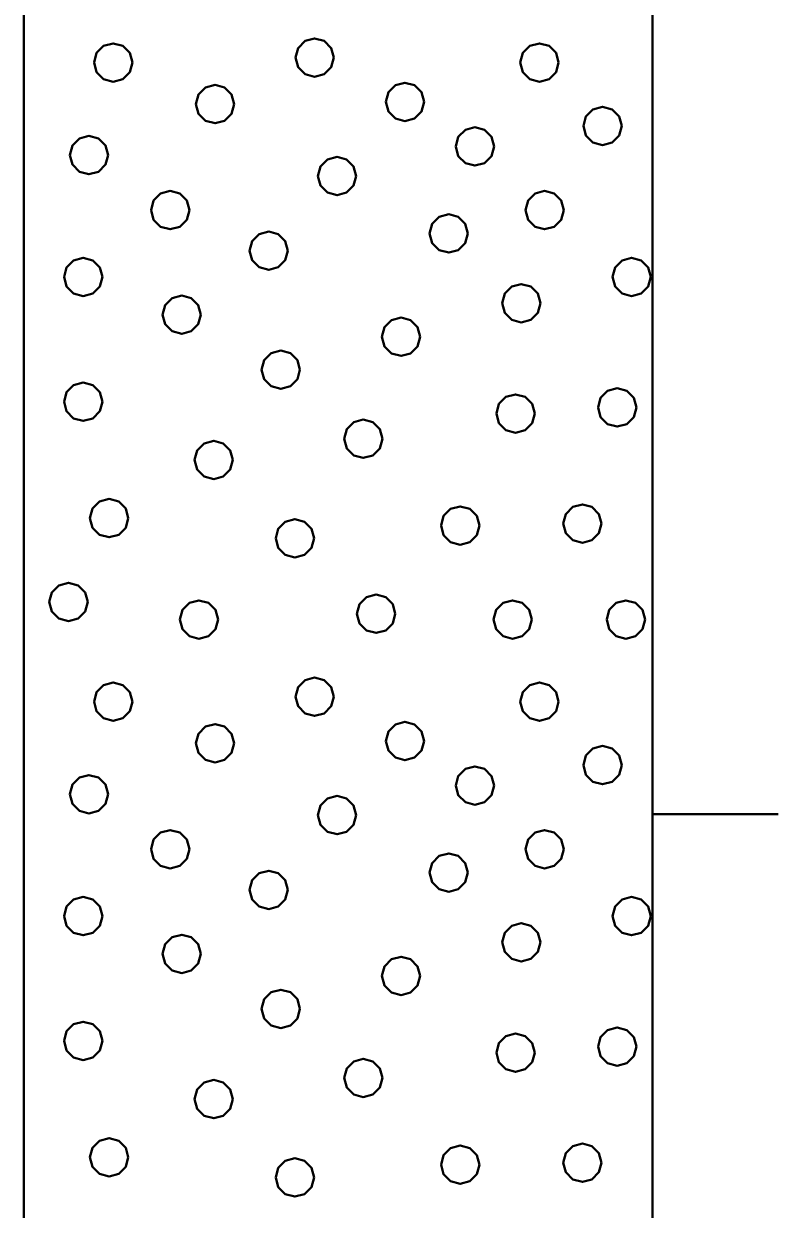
# Model space of a CAD drawing. Extents: x -582 to 653, y -817 to -3.
# Drawn here: x -541.672 to -538.672, y -246.578 to -241.866 of the extents above; entities that cross this region are included whole.
import ezdxf

# ---------------------------------------------------------------- set-up
doc = ezdxf.new("R2010")
doc.units = 0
doc.header["$LTSCALE"] = 0.4
doc.layers.add('27', color=7, linetype='Continuous', lineweight=40)

msp = doc.modelspace()

# ---------------------------------------------------------------- linework, layer by layer
at = {"layer": '27'}
msp.add_line((-538.6718, -245.008), (-539.1718, -245.008), dxfattribs=at)
for points in [[(-541.6718, -241.808), (-539.1718, -241.808), (-539.1718, -249.508), (-541.6718, -249.508)], [(-540.439, -242.0011), (-540.4492, -241.963), (-540.4771, -241.9351), (-540.5152, -241.9249), (-540.5533, -241.9351), (-540.5812, -241.963), (-540.5914, -242.0011), (-540.5812, -242.0392), (-540.5533, -242.0671), (-540.5152, -242.0773), (-540.4771, -242.0671), (-540.4492, -242.0392)], [(-541.2399, -242.0207), (-541.2502, -241.9826), (-541.278, -241.9547), (-541.3161, -241.9445), (-541.3542, -241.9547), (-541.3821, -241.9826), (-541.3923, -242.0207), (-541.3821, -242.0588), (-541.3542, -242.0867), (-541.3161, -242.0969), (-541.278, -242.0867), (-541.2502, -242.0588)], [(-539.5453, -242.0207), (-539.5555, -241.9826), (-539.5834, -241.9548), (-539.6215, -241.9445), (-539.6596, -241.9548), (-539.6875, -241.9826), (-539.6977, -242.0207), (-539.6875, -242.0588), (-539.6596, -242.0867), (-539.6215, -242.0969), (-539.5834, -242.0867), (-539.5555, -242.0588)], [(-540.835, -242.186), (-540.8452, -242.1479), (-540.8731, -242.12), (-540.9112, -242.1098), (-540.9493, -242.12), (-540.9772, -242.1479), (-540.9874, -242.186), (-540.9772, -242.2241), (-540.9493, -242.2519), (-540.9112, -242.2622), (-540.8731, -242.2519), (-540.8452, -242.2241)], [(-540.0799, -242.177), (-540.0901, -242.1389), (-540.118, -242.111), (-540.1561, -242.1008), (-540.1942, -242.111), (-540.2221, -242.1389), (-540.2323, -242.177), (-540.2221, -242.2151), (-540.1942, -242.243), (-540.1561, -242.2532), (-540.118, -242.243), (-540.0901, -242.2151)], [(-539.2945, -242.2728), (-539.3047, -242.2347), (-539.3326, -242.2069), (-539.3707, -242.1966), (-539.4088, -242.2069), (-539.4366, -242.2347), (-539.4469, -242.2728), (-539.4366, -242.3109), (-539.4088, -242.3388), (-539.3707, -242.349), (-539.3326, -242.3388), (-539.3047, -242.3109)], [(-541.3361, -242.3885), (-541.3463, -242.3504), (-541.3742, -242.3225), (-541.4123, -242.3123), (-541.4504, -242.3225), (-541.4783, -242.3504), (-541.4885, -242.3885), (-541.4783, -242.4266), (-541.4504, -242.4545), (-541.4123, -242.4647), (-541.3742, -242.4545), (-541.3463, -242.4266)], [(-539.8017, -242.3542), (-539.8119, -242.3161), (-539.8398, -242.2882), (-539.8779, -242.278), (-539.916, -242.2882), (-539.9439, -242.3161), (-539.9541, -242.3542), (-539.9439, -242.3923), (-539.916, -242.4202), (-539.8779, -242.4304), (-539.8398, -242.4202), (-539.8119, -242.3923)], [(-540.35, -242.4717), (-540.3602, -242.4336), (-540.3881, -242.4057), (-540.4262, -242.3955), (-540.4643, -242.4057), (-540.4922, -242.4336), (-540.5024, -242.4717), (-540.4922, -242.5098), (-540.4643, -242.5377), (-540.4262, -242.5479), (-540.3881, -242.5377), (-540.3602, -242.5098)], [(-541.0132, -242.6072), (-541.0234, -242.5691), (-541.0513, -242.5412), (-541.0894, -242.531), (-541.1275, -242.5412), (-541.1554, -242.5691), (-541.1656, -242.6072), (-541.1554, -242.6453), (-541.1275, -242.6732), (-541.0894, -242.6834), (-541.0513, -242.6732), (-541.0234, -242.6453)], [(-539.5246, -242.6072), (-539.5348, -242.5691), (-539.5627, -242.5412), (-539.6008, -242.531), (-539.6389, -242.5412), (-539.6667, -242.5691), (-539.677, -242.6072), (-539.6667, -242.6453), (-539.6389, -242.6732), (-539.6008, -242.6834), (-539.5627, -242.6732), (-539.5348, -242.6453)], [(-539.9059, -242.7), (-539.9161, -242.6619), (-539.944, -242.634), (-539.9821, -242.6238), (-540.0202, -242.634), (-540.0481, -242.6619), (-540.0583, -242.7), (-540.0481, -242.7381), (-540.0202, -242.766), (-539.9821, -242.7762), (-539.944, -242.766), (-539.9161, -242.7381)], [(-540.6217, -242.7686), (-540.6319, -242.7305), (-540.6598, -242.7027), (-540.6979, -242.6924), (-540.736, -242.7027), (-540.7638, -242.7305), (-540.7741, -242.7686), (-540.7638, -242.8067), (-540.736, -242.8346), (-540.6979, -242.8448), (-540.6598, -242.8346), (-540.6319, -242.8067)], [(-541.359, -242.8729), (-541.3692, -242.8348), (-541.3971, -242.8069), (-541.4352, -242.7967), (-541.4733, -242.8069), (-541.5012, -242.8348), (-541.5114, -242.8729), (-541.5012, -242.911), (-541.4733, -242.9389), (-541.4352, -242.9491), (-541.3971, -242.9389), (-541.3692, -242.911)], [(-539.1788, -242.8729), (-539.189, -242.8348), (-539.2169, -242.8069), (-539.255, -242.7967), (-539.2931, -242.8069), (-539.321, -242.8348), (-539.3312, -242.8729), (-539.321, -242.911), (-539.2931, -242.9389), (-539.255, -242.9491), (-539.2169, -242.9389), (-539.189, -242.911)], [(-539.6174, -242.9771), (-539.6276, -242.939), (-539.6555, -242.9111), (-539.6936, -242.9009), (-539.7317, -242.9111), (-539.7595, -242.939), (-539.7698, -242.9771), (-539.7595, -243.0152), (-539.7317, -243.0431), (-539.6936, -243.0533), (-539.6555, -243.0431), (-539.6276, -243.0152)], [(-540.9674, -243.0229), (-540.9777, -242.9848), (-541.0055, -242.9569), (-541.0436, -242.9467), (-541.0817, -242.9569), (-541.1096, -242.9848), (-541.1198, -243.0229), (-541.1096, -243.061), (-541.0817, -243.0889), (-541.0436, -243.0991), (-541.0055, -243.0889), (-540.9777, -243.061)], [(-540.0954, -243.1106), (-540.1056, -243.0725), (-540.1335, -243.0446), (-540.1716, -243.0344), (-540.2097, -243.0446), (-540.2375, -243.0725), (-540.2478, -243.1106), (-540.2375, -243.1487), (-540.2097, -243.1766), (-540.1716, -243.1868), (-540.1335, -243.1766), (-540.1056, -243.1487)], [(-540.5734, -243.2416), (-540.5836, -243.2035), (-540.6115, -243.1756), (-540.6496, -243.1654), (-540.6877, -243.1756), (-540.7155, -243.2035), (-540.7258, -243.2416), (-540.7155, -243.2797), (-540.6877, -243.3075), (-540.6496, -243.3178), (-540.6115, -243.3075), (-540.5836, -243.2797)], [(-541.359, -243.3687), (-541.3692, -243.3306), (-541.3971, -243.3027), (-541.4352, -243.2925), (-541.4733, -243.3027), (-541.5012, -243.3306), (-541.5114, -243.3687), (-541.5012, -243.4068), (-541.4733, -243.4347), (-541.4352, -243.4449), (-541.3971, -243.4347), (-541.3692, -243.4068)], [(-539.6402, -243.4157), (-539.6504, -243.3776), (-539.6783, -243.3497), (-539.7164, -243.3395), (-539.7545, -243.3497), (-539.7824, -243.3776), (-539.7926, -243.4157), (-539.7824, -243.4538), (-539.7545, -243.4817), (-539.7164, -243.4919), (-539.6783, -243.4817), (-539.6504, -243.4538)], [(-539.236, -243.3916), (-539.2462, -243.3535), (-539.2741, -243.3256), (-539.3122, -243.3154), (-539.3503, -243.3256), (-539.3782, -243.3535), (-539.3884, -243.3916), (-539.3782, -243.4297), (-539.3503, -243.4576), (-539.3122, -243.4678), (-539.2741, -243.4576), (-539.2462, -243.4297)], [(-540.2454, -243.5161), (-540.2556, -243.478), (-540.2835, -243.4502), (-540.3216, -243.4399), (-540.3597, -243.4502), (-540.3876, -243.478), (-540.3978, -243.5161), (-540.3876, -243.5542), (-540.3597, -243.5821), (-540.3216, -243.5923), (-540.2835, -243.5821), (-540.2556, -243.5542)], [(-540.8403, -243.6001), (-540.8505, -243.562), (-540.8784, -243.5341), (-540.9165, -243.5239), (-540.9546, -243.5341), (-540.9825, -243.562), (-540.9927, -243.6001), (-540.9825, -243.6382), (-540.9546, -243.666), (-540.9165, -243.6763), (-540.8784, -243.666), (-540.8505, -243.6382)], [(-541.256, -243.8314), (-541.2662, -243.7933), (-541.2941, -243.7654), (-541.3322, -243.7552), (-541.3703, -243.7654), (-541.3982, -243.7933), (-541.4084, -243.8314), (-541.3982, -243.8695), (-541.3703, -243.8974), (-541.3322, -243.9076), (-541.2941, -243.8974), (-541.2662, -243.8695)], [(-539.8602, -243.8607), (-539.8704, -243.8226), (-539.8983, -243.7947), (-539.9364, -243.7845), (-539.9745, -243.7947), (-540.0024, -243.8226), (-540.0126, -243.8607), (-540.0024, -243.8988), (-539.9745, -243.9267), (-539.9364, -243.9369), (-539.8983, -243.9267), (-539.8704, -243.8988)], [(-539.3745, -243.853), (-539.3848, -243.8149), (-539.4126, -243.787), (-539.4507, -243.7768), (-539.4888, -243.787), (-539.5167, -243.8149), (-539.5269, -243.853), (-539.5167, -243.8911), (-539.4888, -243.919), (-539.4507, -243.9292), (-539.4126, -243.919), (-539.3848, -243.8911)], [(-540.5174, -243.9115), (-540.5276, -243.8734), (-540.5555, -243.8455), (-540.5936, -243.8353), (-540.6317, -243.8455), (-540.6596, -243.8734), (-540.6698, -243.9115), (-540.6596, -243.9496), (-540.6317, -243.9775), (-540.5936, -243.9877), (-540.5555, -243.9775), (-540.5276, -243.9496)], [(-541.4175, -244.1645), (-541.4277, -244.1264), (-541.4556, -244.0985), (-541.4937, -244.0883), (-541.5318, -244.0985), (-541.5597, -244.1264), (-541.5699, -244.1645), (-541.5597, -244.2026), (-541.5318, -244.2305), (-541.4937, -244.2407), (-541.4556, -244.2305), (-541.4277, -244.2026)], [(-540.1945, -244.2115), (-540.2047, -244.1734), (-540.2326, -244.1455), (-540.2707, -244.1353), (-540.3088, -244.1455), (-540.3367, -244.1734), (-540.3469, -244.2115), (-540.3367, -244.2496), (-540.3088, -244.2775), (-540.2707, -244.2877), (-540.2326, -244.2775), (-540.2047, -244.2496)], [(-540.8988, -244.2344), (-540.909, -244.1963), (-540.9369, -244.1684), (-540.975, -244.1582), (-541.0131, -244.1684), (-541.041, -244.1963), (-541.0512, -244.2344), (-541.041, -244.2725), (-541.0131, -244.3004), (-540.975, -244.3106), (-540.9369, -244.3004), (-540.909, -244.2725)], [(-539.6517, -244.2344), (-539.6619, -244.1963), (-539.6898, -244.1684), (-539.7279, -244.1582), (-539.766, -244.1684), (-539.7939, -244.1963), (-539.8041, -244.2344), (-539.7939, -244.2725), (-539.766, -244.3004), (-539.7279, -244.3106), (-539.6898, -244.3004), (-539.6619, -244.2725)], [(-539.2016, -244.2344), (-539.2119, -244.1963), (-539.2397, -244.1684), (-539.2778, -244.1582), (-539.3159, -244.1684), (-539.3438, -244.1963), (-539.354, -244.2344), (-539.3438, -244.2725), (-539.3159, -244.3004), (-539.2778, -244.3106), (-539.2397, -244.3004), (-539.2119, -244.2725)], [(-540.439, -244.5411), (-540.4492, -244.503), (-540.4771, -244.4751), (-540.5152, -244.4649), (-540.5533, -244.4751), (-540.5812, -244.503), (-540.5914, -244.5411), (-540.5812, -244.5792), (-540.5533, -244.6071), (-540.5152, -244.6173), (-540.4771, -244.6071), (-540.4492, -244.5792)], [(-541.2399, -244.5607), (-541.2502, -244.5226), (-541.278, -244.4947), (-541.3161, -244.4845), (-541.3542, -244.4947), (-541.3821, -244.5226), (-541.3923, -244.5607), (-541.3821, -244.5988), (-541.3542, -244.6267), (-541.3161, -244.6369), (-541.278, -244.6267), (-541.2502, -244.5988)], [(-539.5453, -244.5607), (-539.5555, -244.5226), (-539.5834, -244.4948), (-539.6215, -244.4845), (-539.6596, -244.4948), (-539.6875, -244.5226), (-539.6977, -244.5607), (-539.6875, -244.5988), (-539.6596, -244.6267), (-539.6215, -244.6369), (-539.5834, -244.6267), (-539.5555, -244.5988)], [(-540.835, -244.726), (-540.8452, -244.6879), (-540.8731, -244.66), (-540.9112, -244.6498), (-540.9493, -244.66), (-540.9772, -244.6879), (-540.9874, -244.726), (-540.9772, -244.7641), (-540.9493, -244.7919), (-540.9112, -244.8022), (-540.8731, -244.7919), (-540.8452, -244.7641)], [(-540.0799, -244.717), (-540.0901, -244.6789), (-540.118, -244.651), (-540.1561, -244.6408), (-540.1942, -244.651), (-540.2221, -244.6789), (-540.2323, -244.717), (-540.2221, -244.7551), (-540.1942, -244.783), (-540.1561, -244.7932), (-540.118, -244.783), (-540.0901, -244.7551)], [(-539.2945, -244.8128), (-539.3047, -244.7747), (-539.3326, -244.7469), (-539.3707, -244.7366), (-539.4088, -244.7469), (-539.4366, -244.7747), (-539.4469, -244.8128), (-539.4366, -244.8509), (-539.4088, -244.8788), (-539.3707, -244.889), (-539.3326, -244.8788), (-539.3047, -244.8509)], [(-541.3361, -244.9285), (-541.3463, -244.8904), (-541.3742, -244.8625), (-541.4123, -244.8523), (-541.4504, -244.8625), (-541.4783, -244.8904), (-541.4885, -244.9285), (-541.4783, -244.9666), (-541.4504, -244.9945), (-541.4123, -245.0047), (-541.3742, -244.9945), (-541.3463, -244.9666)], [(-539.8017, -244.8942), (-539.8119, -244.8561), (-539.8398, -244.8282), (-539.8779, -244.818), (-539.916, -244.8282), (-539.9439, -244.8561), (-539.9541, -244.8942), (-539.9439, -244.9323), (-539.916, -244.9602), (-539.8779, -244.9704), (-539.8398, -244.9602), (-539.8119, -244.9323)], [(-540.35, -245.0117), (-540.3602, -244.9736), (-540.3881, -244.9457), (-540.4262, -244.9355), (-540.4643, -244.9457), (-540.4922, -244.9736), (-540.5024, -245.0117), (-540.4922, -245.0498), (-540.4643, -245.0777), (-540.4262, -245.0879), (-540.3881, -245.0777), (-540.3602, -245.0498)], [(-541.0132, -245.1472), (-541.0234, -245.1091), (-541.0513, -245.0812), (-541.0894, -245.071), (-541.1275, -245.0812), (-541.1554, -245.1091), (-541.1656, -245.1472), (-541.1554, -245.1853), (-541.1275, -245.2132), (-541.0894, -245.2234), (-541.0513, -245.2132), (-541.0234, -245.1853)], [(-539.5246, -245.1472), (-539.5348, -245.1091), (-539.5627, -245.0812), (-539.6008, -245.071), (-539.6389, -245.0812), (-539.6667, -245.1091), (-539.677, -245.1472), (-539.6667, -245.1853), (-539.6389, -245.2132), (-539.6008, -245.2234), (-539.5627, -245.2132), (-539.5348, -245.1853)], [(-539.9059, -245.24), (-539.9161, -245.2019), (-539.944, -245.174), (-539.9821, -245.1638), (-540.0202, -245.174), (-540.0481, -245.2019), (-540.0583, -245.24), (-540.0481, -245.2781), (-540.0202, -245.306), (-539.9821, -245.3162), (-539.944, -245.306), (-539.9161, -245.2781)], [(-540.6217, -245.3086), (-540.6319, -245.2705), (-540.6598, -245.2427), (-540.6979, -245.2324), (-540.736, -245.2427), (-540.7638, -245.2705), (-540.7741, -245.3086), (-540.7638, -245.3467), (-540.736, -245.3746), (-540.6979, -245.3848), (-540.6598, -245.3746), (-540.6319, -245.3467)], [(-541.359, -245.4129), (-541.3692, -245.3748), (-541.3971, -245.3469), (-541.4352, -245.3367), (-541.4733, -245.3469), (-541.5012, -245.3748), (-541.5114, -245.4129), (-541.5012, -245.451), (-541.4733, -245.4789), (-541.4352, -245.4891), (-541.3971, -245.4789), (-541.3692, -245.451)], [(-539.1788, -245.4129), (-539.189, -245.3748), (-539.2169, -245.3469), (-539.255, -245.3367), (-539.2931, -245.3469), (-539.321, -245.3748), (-539.3312, -245.4129), (-539.321, -245.451), (-539.2931, -245.4789), (-539.255, -245.4891), (-539.2169, -245.4789), (-539.189, -245.451)], [(-539.6174, -245.5171), (-539.6276, -245.479), (-539.6555, -245.4511), (-539.6936, -245.4409), (-539.7317, -245.4511), (-539.7595, -245.479), (-539.7698, -245.5171), (-539.7595, -245.5552), (-539.7317, -245.5831), (-539.6936, -245.5933), (-539.6555, -245.5831), (-539.6276, -245.5552)], [(-540.9674, -245.5629), (-540.9777, -245.5248), (-541.0055, -245.4969), (-541.0436, -245.4867), (-541.0817, -245.4969), (-541.1096, -245.5248), (-541.1198, -245.5629), (-541.1096, -245.601), (-541.0817, -245.6289), (-541.0436, -245.6391), (-541.0055, -245.6289), (-540.9777, -245.601)], [(-540.0954, -245.6506), (-540.1056, -245.6125), (-540.1335, -245.5846), (-540.1716, -245.5744), (-540.2097, -245.5846), (-540.2375, -245.6125), (-540.2478, -245.6506), (-540.2375, -245.6887), (-540.2097, -245.7166), (-540.1716, -245.7268), (-540.1335, -245.7166), (-540.1056, -245.6887)], [(-540.5734, -245.7816), (-540.5836, -245.7435), (-540.6115, -245.7156), (-540.6496, -245.7054), (-540.6877, -245.7156), (-540.7155, -245.7435), (-540.7258, -245.7816), (-540.7155, -245.8197), (-540.6877, -245.8475), (-540.6496, -245.8578), (-540.6115, -245.8475), (-540.5836, -245.8197)], [(-541.359, -245.9087), (-541.3692, -245.8706), (-541.3971, -245.8427), (-541.4352, -245.8325), (-541.4733, -245.8427), (-541.5012, -245.8706), (-541.5114, -245.9087), (-541.5012, -245.9468), (-541.4733, -245.9747), (-541.4352, -245.9849), (-541.3971, -245.9747), (-541.3692, -245.9468)], [(-539.6402, -245.9557), (-539.6504, -245.9176), (-539.6783, -245.8897), (-539.7164, -245.8795), (-539.7545, -245.8897), (-539.7824, -245.9176), (-539.7926, -245.9557), (-539.7824, -245.9938), (-539.7545, -246.0217), (-539.7164, -246.0319), (-539.6783, -246.0217), (-539.6504, -245.9938)], [(-539.236, -245.9316), (-539.2462, -245.8935), (-539.2741, -245.8656), (-539.3122, -245.8554), (-539.3503, -245.8656), (-539.3782, -245.8935), (-539.3884, -245.9316), (-539.3782, -245.9697), (-539.3503, -245.9976), (-539.3122, -246.0078), (-539.2741, -245.9976), (-539.2462, -245.9697)], [(-540.2454, -246.0561), (-540.2556, -246.018), (-540.2835, -245.9902), (-540.3216, -245.9799), (-540.3597, -245.9902), (-540.3876, -246.018), (-540.3978, -246.0561), (-540.3876, -246.0942), (-540.3597, -246.1221), (-540.3216, -246.1323), (-540.2835, -246.1221), (-540.2556, -246.0942)], [(-540.8403, -246.1401), (-540.8505, -246.102), (-540.8784, -246.0741), (-540.9165, -246.0639), (-540.9546, -246.0741), (-540.9825, -246.102), (-540.9927, -246.1401), (-540.9825, -246.1782), (-540.9546, -246.206), (-540.9165, -246.2163), (-540.8784, -246.206), (-540.8505, -246.1782)], [(-541.256, -246.3714), (-541.2662, -246.3333), (-541.2941, -246.3054), (-541.3322, -246.2952), (-541.3703, -246.3054), (-541.3982, -246.3333), (-541.4084, -246.3714), (-541.3982, -246.4095), (-541.3703, -246.4374), (-541.3322, -246.4476), (-541.2941, -246.4374), (-541.2662, -246.4095)], [(-539.3745, -246.393), (-539.3848, -246.3549), (-539.4126, -246.327), (-539.4507, -246.3168), (-539.4888, -246.327), (-539.5167, -246.3549), (-539.5269, -246.393), (-539.5167, -246.4311), (-539.4888, -246.459), (-539.4507, -246.4692), (-539.4126, -246.459), (-539.3848, -246.4311)], [(-539.8602, -246.4007), (-539.8704, -246.3626), (-539.8983, -246.3347), (-539.9364, -246.3245), (-539.9745, -246.3347), (-540.0024, -246.3626), (-540.0126, -246.4007), (-540.0024, -246.4388), (-539.9745, -246.4667), (-539.9364, -246.4769), (-539.8983, -246.4667), (-539.8704, -246.4388)], [(-540.5174, -246.4515), (-540.5276, -246.4134), (-540.5555, -246.3855), (-540.5936, -246.3753), (-540.6317, -246.3855), (-540.6596, -246.4134), (-540.6698, -246.4515), (-540.6596, -246.4896), (-540.6317, -246.5175), (-540.5936, -246.5277), (-540.5555, -246.5175), (-540.5276, -246.4896)]]:
    msp.add_lwpolyline(points, close=True, dxfattribs=at)

doc.saveas('drawing.dxf')
